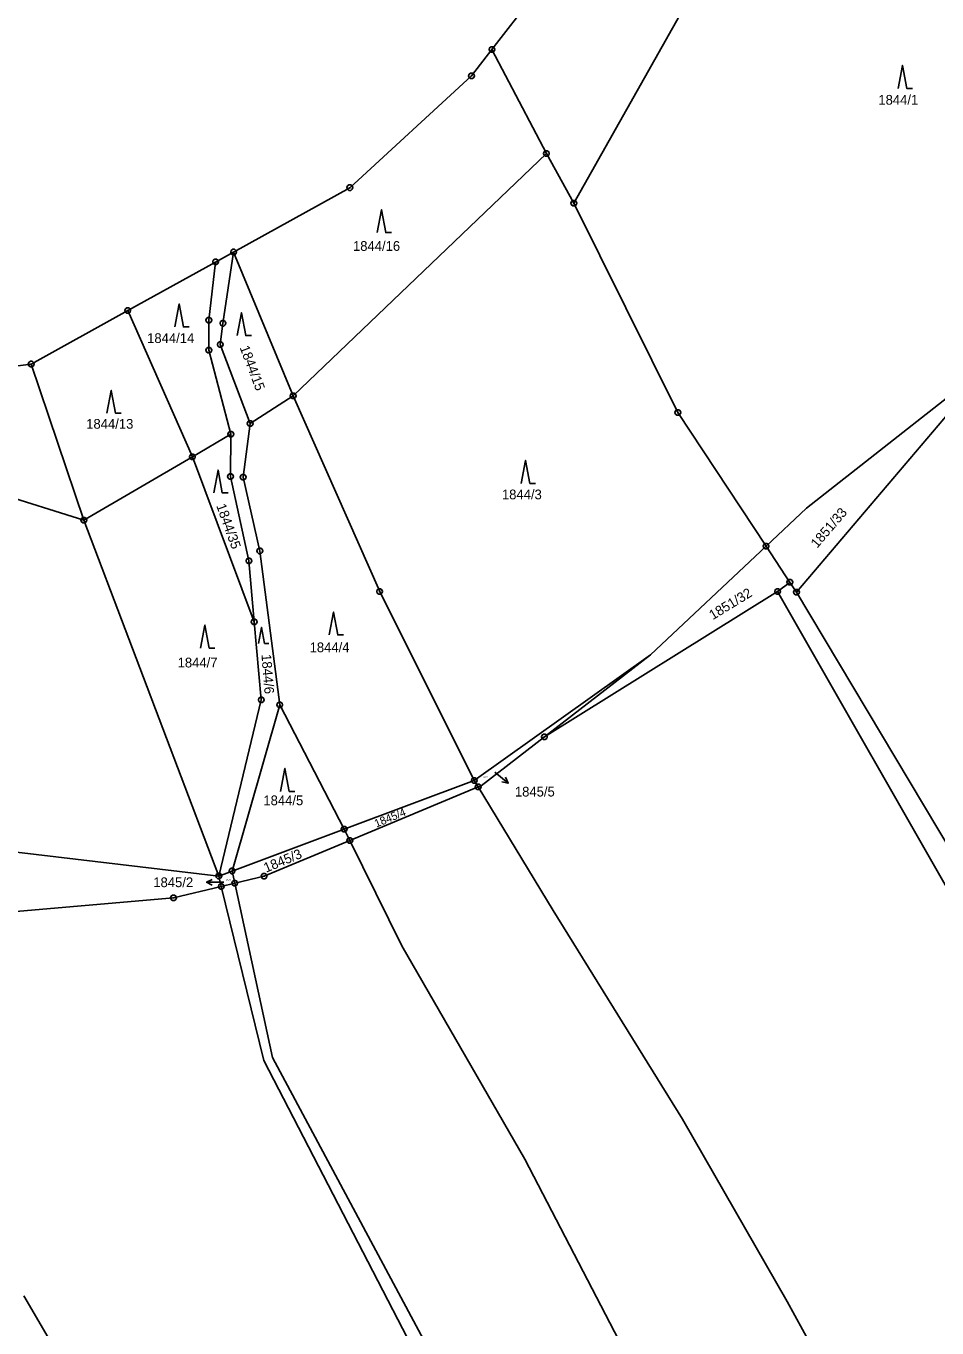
# Model space of a CAD drawing. Extents: x -609861 to -605046, y -1120287 to -1116307.
# Drawn here: x -608044.1 to -607885.3, y -1117010.2 to -1116783.3 of the extents above; entities that cross this region are included whole.
import ezdxf

# ---------------------------------------------------------------- set-up
doc = ezdxf.new("R2010")
doc.units = 0
for name, color, linetype in [('Vrstva 1', 7, 'Continuous'), ('Vrstva 2', 7, 'Continuous'), ('Vrstva 3', 7, 'Continuous'), ('Vrstva 7', 7, 'Continuous'), ('Vrstva 8', 7, 'Continuous')]:
    doc.layers.add(name, color=color, linetype=linetype)

msp = doc.modelspace()

# ---------------------------------------------------------------- linework, layer by layer
at = {"layer": 'Vrstva 1'}
for p, q in [((-607962.88, -1116787.38), (-607898.88, -1116704.39)), ((-607890.91, -1116711.82), (-607948.61, -1116814.19)), ((-607966.44, -1116792), (-607962.88, -1116787.38)), ((-607962.88, -1116787.38), (-607953.39, -1116805.51)), ((-607987.65, -1116811.48), (-607966.44, -1116792)), ((-607997.53, -1116847.76), (-607953.39, -1116805.51)), ((-607953.39, -1116805.51), (-607948.61, -1116814.19)), ((-608007.93, -1116822.7), (-607987.65, -1116811.48)), ((-607948.61, -1116814.19), (-607930.47, -1116850.67)), ((-608011.06, -1116824.43), (-608007.93, -1116822.7)), ((-608007.93, -1116822.7), (-608009.79, -1116835.13)), ((-608007.93, -1116822.7), (-607997.53, -1116847.76)), ((-608026.38, -1116832.91), (-608011.06, -1116824.43)), ((-608012.25, -1116834.56), (-608011.06, -1116824.43)), ((-608043.21, -1116842.22), (-608026.38, -1116832.91)), ((-608026.38, -1116832.91), (-608015.11, -1116858.39)), ((-608012.25, -1116839.81), (-608012.25, -1116834.56)), ((-608009.79, -1116835.13), (-608010.25, -1116838.82)), ((-608010.25, -1116838.82), (-608005.04, -1116852.58)), ((-608008.41, -1116854.43), (-608012.25, -1116839.81)), ((-608082.74, -1116847.29), (-608043.21, -1116842.22)), ((-608034.03, -1116869.43), (-608043.21, -1116842.22)), ((-607875.89, -1116842.07), (-607909.79, -1116881.97)), ((-607875.89, -1116842.07), (-607908.02, -1116867.35)), ((-608005.04, -1116852.58), (-607997.53, -1116847.76)), ((-607997.53, -1116847.76), (-607982.46, -1116881.87)), ((-607930.47, -1116850.67), (-607915.09, -1116873.98)), ((-608005.04, -1116852.58), (-608006.26, -1116861.94)), ((-608015.11, -1116858.39), (-608008.41, -1116854.43)), ((-608008.41, -1116854.43), (-608008.47, -1116861.81)), ((-608015.11, -1116858.39), (-608034.03, -1116869.43)), ((-608015.11, -1116858.39), (-608004.33, -1116887.14)), ((-608058.32, -1116861.83), (-608034.03, -1116869.43)), ((-608008.47, -1116861.81), (-608005.25, -1116876.51)), ((-608006.26, -1116861.94), (-608003.36, -1116874.81)), ((-607908.02, -1116867.35), (-607915.09, -1116873.98)), ((-608010.51, -1116931.46), (-608034.03, -1116869.43)), ((-608003.36, -1116874.81), (-607999.89, -1116901.62)), ((-607915.09, -1116873.98), (-607935.27, -1116892.93)), ((-607915.09, -1116873.98), (-607910.94, -1116880.27)), ((-608005.25, -1116876.51), (-608004.33, -1116887.14)), ((-607910.94, -1116880.27), (-607913.08, -1116881.86)), ((-607909.79, -1116881.97), (-607910.94, -1116880.27)), ((-607982.46, -1116881.87), (-607965.96, -1116914.81)), ((-607913.08, -1116881.86), (-607953.74, -1116907.2)), ((-607913.08, -1116881.86), (-607878.9, -1116941.75)), ((-607879.57, -1116932.59), (-607909.79, -1116881.97)), ((-608004.33, -1116887.14), (-608003.1, -1116900.75)), ((-607935.27, -1116892.93), (-607965.96, -1116914.81)), ((-607935.27, -1116892.93), (-607953.74, -1116907.2)), ((-608003.1, -1116900.75), (-608010.51, -1116931.46)), ((-607999.89, -1116901.62), (-608008.19, -1116930.59)), ((-607999.89, -1116901.62), (-607988.65, -1116923.29)), ((-607953.74, -1116907.2), (-607964.79, -1116915.73)), ((-607965.96, -1116914.81), (-607988.65, -1116923.29)), ((-607965.28, -1116915.93), (-607987.67, -1116925.27)), ((-607965.96, -1116914.81), (-607965.28, -1116915.93)), ((-607964.79, -1116915.73), (-607965.28, -1116915.93)), ((-607965.28, -1116915.93), (-607952.2, -1116937.49)), ((-608010.51, -1116931.46), (-608080.84, -1116923.21)), ((-607988.65, -1116923.29), (-608008.19, -1116930.59)), ((-607988.65, -1116923.29), (-607987.67, -1116925.27)), ((-607987.67, -1116925.27), (-608002.61, -1116931.51)), ((-607987.67, -1116925.27), (-607978.6, -1116943.65)), ((-608008.19, -1116930.59), (-608010.51, -1116931.46)), ((-608010.07, -1116933.28), (-608010.51, -1116931.46)), ((-608008.19, -1116930.59), (-608007.73, -1116932.72)), ((-608002.61, -1116931.51), (-608007.73, -1116932.72)), ((-608010.07, -1116933.28), (-608018.4, -1116935.25)), ((-608007.73, -1116932.72), (-608010.07, -1116933.28)), ((-608002.65, -1116963.6), (-608010.07, -1116933.28)), ((-608007.73, -1116932.72), (-608001.16, -1116963.1)), ((-608018.4, -1116935.25), (-608050.23, -1116937.99)), ((-607952.2, -1116937.49), (-607929.66, -1116973.85)), ((-607978.6, -1116943.65), (-607957.14, -1116980.8)), ((-607956.5, -1117052.8), (-608002.65, -1116963.6)), ((-608001.16, -1116963.1), (-607973.48, -1117014.75)), ((-607929.66, -1116973.85), (-607911.42, -1117005.63)), ((-607957.14, -1116980.8), (-607918.07, -1117056.09)), ((-608044.52, -1117004.62), (-608022.41, -1117042.17)), ((-607911.42, -1117005.63), (-607894.67, -1117036.23))]:
    msp.add_line(p, q, dxfattribs=at)
at = {"layer": 'Vrstva 3'}
for points in [[(-607892.06, -1116794.17), (-607891.31, -1116790.17), (-607890.56, -1116794.17), (-607889.56, -1116794.17)], [(-607982.89, -1116819.31), (-607982.14, -1116815.31), (-607981.39, -1116819.31), (-607980.39, -1116819.31)], [(-608018.17, -1116835.74), (-608017.42, -1116831.74), (-608016.67, -1116835.74), (-608015.67, -1116835.74)], [(-608007.32, -1116837.27), (-608006.57, -1116833.27), (-608005.82, -1116837.27), (-608004.82, -1116837.27)], [(-608030.02, -1116850.8), (-608029.27, -1116846.8), (-608028.52, -1116850.8), (-608027.52, -1116850.8)], [(-607957.78, -1116863.02), (-607957.03, -1116859.02), (-607956.28, -1116863.02), (-607955.28, -1116863.02)], [(-608011.4, -1116864.69), (-608010.65, -1116860.69), (-608009.9, -1116864.69), (-608008.9, -1116864.69)], [(-607991.26, -1116889.44), (-607990.51, -1116885.44), (-607989.76, -1116889.44), (-607988.76, -1116889.44)], [(-608013.68, -1116891.72), (-608012.93, -1116887.72), (-608012.18, -1116891.72), (-608011.18, -1116891.72)], [(-608003.565, -1116890.91), (-608003.04, -1116888.11), (-608002.515, -1116890.91), (-608001.815, -1116890.91)], [(-607999.74, -1116916.71), (-607998.99, -1116912.71), (-607998.24, -1116916.71), (-607997.24, -1116916.71)]]:
    msp.add_lwpolyline(points, dxfattribs=at)
at = {"layer": 'Vrstva 7'}
for p, q in [((-607960.053, -1116915.266), (-607962.37, -1116913.36)), ((-608012.65, -1116932.551), (-608009.65, -1116932.55))]:
    msp.add_line(p, q, dxfattribs=at)
for points in [[(-607960.508, -1116914.244), (-607960.053, -1116915.266), (-607961.143, -1116915.017)], [(-608011.65, -1116933.05), (-608012.65, -1116932.551), (-608011.65, -1116932.05)]]:
    msp.add_lwpolyline(points, dxfattribs=at)
at = {"layer": 'Vrstva 8'}
for p, q in [((-607963, -1116787.38), (-607962.76, -1116787.38)), ((-607966.56, -1116792), (-607966.32, -1116792)), ((-607953.51, -1116805.51), (-607953.27, -1116805.51)), ((-607987.77, -1116811.48), (-607987.53, -1116811.48)), ((-607948.73, -1116814.19), (-607948.49, -1116814.19)), ((-608008.05, -1116822.7), (-608007.81, -1116822.7)), ((-608011.18, -1116824.43), (-608010.94, -1116824.43)), ((-608026.5, -1116832.91), (-608026.26, -1116832.91)), ((-608012.37, -1116834.56), (-608012.13, -1116834.56)), ((-608009.91, -1116835.13), (-608009.67, -1116835.13)), ((-608010.37, -1116838.82), (-608010.13, -1116838.82)), ((-608012.37, -1116839.81), (-608012.13, -1116839.81)), ((-608043.33, -1116842.22), (-608043.09, -1116842.22)), ((-607997.65, -1116847.76), (-607997.41, -1116847.76)), ((-607930.59, -1116850.67), (-607930.35, -1116850.67)), ((-608005.16, -1116852.58), (-608004.92, -1116852.58)), ((-608008.53, -1116854.43), (-608008.29, -1116854.43)), ((-608015.23, -1116858.39), (-608014.99, -1116858.39)), ((-608008.59, -1116861.81), (-608008.35, -1116861.81)), ((-608006.38, -1116861.94), (-608006.14, -1116861.94)), ((-608034.15, -1116869.43), (-608033.91, -1116869.43)), ((-608003.48, -1116874.81), (-608003.24, -1116874.81)), ((-607915.21, -1116873.98), (-607914.97, -1116873.98)), ((-608005.37, -1116876.51), (-608005.13, -1116876.51)), ((-607911.06, -1116880.27), (-607910.82, -1116880.27)), ((-607982.58, -1116881.87), (-607982.34, -1116881.87)), ((-607913.2, -1116881.86), (-607912.96, -1116881.86)), ((-607909.91, -1116881.97), (-607909.67, -1116881.97)), ((-608004.45, -1116887.14), (-608004.21, -1116887.14)), ((-608003.22, -1116900.75), (-608002.98, -1116900.75)), ((-608000.01, -1116901.62), (-607999.77, -1116901.62)), ((-607953.86, -1116907.2), (-607953.62, -1116907.2)), ((-607966.08, -1116914.81), (-607965.84, -1116914.81)), ((-607965.4, -1116915.93), (-607965.16, -1116915.93)), ((-607988.77, -1116923.29), (-607988.53, -1116923.29)), ((-607987.79, -1116925.27), (-607987.55, -1116925.27)), ((-608010.63, -1116931.46), (-608010.39, -1116931.46)), ((-608008.31, -1116930.59), (-608008.07, -1116930.59)), ((-608002.73, -1116931.51), (-608002.49, -1116931.51)), ((-608010.19, -1116933.28), (-608009.95, -1116933.28)), ((-608007.85, -1116932.72), (-608007.61, -1116932.72)), ((-608018.52, -1116935.25), (-608018.28, -1116935.25))]:
    msp.add_line(p, q, dxfattribs=at)
for points in [[(-607962.73, -1116786.9), (-607962.48, -1116787.08), (-607962.38, -1116787.37), (-607962.48, -1116787.66), (-607962.73, -1116787.84), (-607963.04, -1116787.84), (-607963.29, -1116787.66), (-607963.39, -1116787.37), (-607963.29, -1116787.08), (-607963.04, -1116786.9)], [(-607966.29, -1116791.52), (-607966.04, -1116791.7), (-607965.94, -1116791.99), (-607966.04, -1116792.28), (-607966.29, -1116792.46), (-607966.6, -1116792.46), (-607966.85, -1116792.28), (-607966.95, -1116791.99), (-607966.85, -1116791.7), (-607966.6, -1116791.52)], [(-607953.24, -1116805.03), (-607952.99, -1116805.21), (-607952.89, -1116805.5), (-607952.99, -1116805.79), (-607953.24, -1116805.97), (-607953.55, -1116805.97), (-607953.8, -1116805.79), (-607953.9, -1116805.5), (-607953.8, -1116805.21), (-607953.55, -1116805.03)], [(-607987.5, -1116811), (-607987.25, -1116811.18), (-607987.15, -1116811.47), (-607987.25, -1116811.76), (-607987.5, -1116811.94), (-607987.81, -1116811.94), (-607988.06, -1116811.76), (-607988.16, -1116811.47), (-607988.06, -1116811.18), (-607987.81, -1116811)], [(-607948.46, -1116813.71), (-607948.21, -1116813.89), (-607948.11, -1116814.18), (-607948.21, -1116814.47), (-607948.46, -1116814.65), (-607948.77, -1116814.65), (-607949.02, -1116814.47), (-607949.12, -1116814.18), (-607949.02, -1116813.89), (-607948.77, -1116813.71)], [(-608007.78, -1116822.22), (-608007.53, -1116822.4), (-608007.43, -1116822.69), (-608007.53, -1116822.98), (-608007.78, -1116823.16), (-608008.09, -1116823.16), (-608008.34, -1116822.98), (-608008.44, -1116822.69), (-608008.34, -1116822.4), (-608008.09, -1116822.22)], [(-608010.91, -1116823.95), (-608010.66, -1116824.13), (-608010.56, -1116824.42), (-608010.66, -1116824.71), (-608010.91, -1116824.89), (-608011.22, -1116824.89), (-608011.47, -1116824.71), (-608011.57, -1116824.42), (-608011.47, -1116824.13), (-608011.22, -1116823.95)], [(-608026.23, -1116832.43), (-608025.98, -1116832.61), (-608025.88, -1116832.9), (-608025.98, -1116833.19), (-608026.23, -1116833.37), (-608026.54, -1116833.37), (-608026.79, -1116833.19), (-608026.89, -1116832.9), (-608026.79, -1116832.61), (-608026.54, -1116832.43)], [(-608012.1, -1116834.08), (-608011.85, -1116834.26), (-608011.75, -1116834.55), (-608011.85, -1116834.84), (-608012.1, -1116835.02), (-608012.41, -1116835.02), (-608012.66, -1116834.84), (-608012.76, -1116834.55), (-608012.66, -1116834.26), (-608012.41, -1116834.08)], [(-608009.64, -1116834.65), (-608009.39, -1116834.83), (-608009.29, -1116835.12), (-608009.39, -1116835.41), (-608009.64, -1116835.59), (-608009.95, -1116835.59), (-608010.2, -1116835.41), (-608010.3, -1116835.12), (-608010.2, -1116834.83), (-608009.95, -1116834.65)], [(-608012.1, -1116839.33), (-608011.85, -1116839.51), (-608011.75, -1116839.8), (-608011.85, -1116840.09), (-608012.1, -1116840.27), (-608012.41, -1116840.27), (-608012.66, -1116840.09), (-608012.76, -1116839.8), (-608012.66, -1116839.51), (-608012.41, -1116839.33)], [(-608010.1, -1116838.34), (-608009.85, -1116838.52), (-608009.75, -1116838.81), (-608009.85, -1116839.1), (-608010.1, -1116839.28), (-608010.41, -1116839.28), (-608010.66, -1116839.1), (-608010.76, -1116838.81), (-608010.66, -1116838.52), (-608010.41, -1116838.34)], [(-608043.06, -1116841.74), (-608042.81, -1116841.92), (-608042.71, -1116842.21), (-608042.81, -1116842.5), (-608043.06, -1116842.68), (-608043.37, -1116842.68), (-608043.62, -1116842.5), (-608043.72, -1116842.21), (-608043.62, -1116841.92), (-608043.37, -1116841.74)], [(-607997.38, -1116847.28), (-607997.13, -1116847.46), (-607997.03, -1116847.75), (-607997.13, -1116848.04), (-607997.38, -1116848.22), (-607997.69, -1116848.22), (-607997.94, -1116848.04), (-607998.04, -1116847.75), (-607997.94, -1116847.46), (-607997.69, -1116847.28)], [(-607930.32, -1116850.19), (-607930.07, -1116850.37), (-607929.97, -1116850.66), (-607930.07, -1116850.95), (-607930.32, -1116851.13), (-607930.63, -1116851.13), (-607930.88, -1116850.95), (-607930.98, -1116850.66), (-607930.88, -1116850.37), (-607930.63, -1116850.19)], [(-608004.89, -1116852.1), (-608004.64, -1116852.28), (-608004.54, -1116852.57), (-608004.64, -1116852.86), (-608004.89, -1116853.04), (-608005.2, -1116853.04), (-608005.45, -1116852.86), (-608005.55, -1116852.57), (-608005.45, -1116852.28), (-608005.2, -1116852.1)], [(-608008.26, -1116853.95), (-608008.01, -1116854.13), (-608007.91, -1116854.42), (-608008.01, -1116854.71), (-608008.26, -1116854.89), (-608008.57, -1116854.89), (-608008.82, -1116854.71), (-608008.92, -1116854.42), (-608008.82, -1116854.13), (-608008.57, -1116853.95)], [(-608014.96, -1116857.91), (-608014.71, -1116858.09), (-608014.61, -1116858.38), (-608014.71, -1116858.67), (-608014.96, -1116858.85), (-608015.27, -1116858.85), (-608015.52, -1116858.67), (-608015.62, -1116858.38), (-608015.52, -1116858.09), (-608015.27, -1116857.91)], [(-608008.32, -1116861.33), (-608008.07, -1116861.51), (-608007.97, -1116861.8), (-608008.07, -1116862.09), (-608008.32, -1116862.27), (-608008.63, -1116862.27), (-608008.88, -1116862.09), (-608008.98, -1116861.8), (-608008.88, -1116861.51), (-608008.63, -1116861.33)], [(-608006.11, -1116861.46), (-608005.86, -1116861.64), (-608005.76, -1116861.93), (-608005.86, -1116862.22), (-608006.11, -1116862.4), (-608006.42, -1116862.4), (-608006.67, -1116862.22), (-608006.77, -1116861.93), (-608006.67, -1116861.64), (-608006.42, -1116861.46)], [(-608033.88, -1116868.95), (-608033.63, -1116869.13), (-608033.53, -1116869.42), (-608033.63, -1116869.71), (-608033.88, -1116869.89), (-608034.19, -1116869.89), (-608034.44, -1116869.71), (-608034.54, -1116869.42), (-608034.44, -1116869.13), (-608034.19, -1116868.95)], [(-607914.94, -1116873.5), (-607914.69, -1116873.68), (-607914.59, -1116873.97), (-607914.69, -1116874.26), (-607914.94, -1116874.44), (-607915.25, -1116874.44), (-607915.5, -1116874.26), (-607915.6, -1116873.97), (-607915.5, -1116873.68), (-607915.25, -1116873.5)], [(-608003.21, -1116874.33), (-608002.96, -1116874.51), (-608002.86, -1116874.8), (-608002.96, -1116875.09), (-608003.21, -1116875.27), (-608003.52, -1116875.27), (-608003.77, -1116875.09), (-608003.87, -1116874.8), (-608003.77, -1116874.51), (-608003.52, -1116874.33)], [(-608005.1, -1116876.03), (-608004.85, -1116876.21), (-608004.75, -1116876.5), (-608004.85, -1116876.79), (-608005.1, -1116876.97), (-608005.41, -1116876.97), (-608005.66, -1116876.79), (-608005.76, -1116876.5), (-608005.66, -1116876.21), (-608005.41, -1116876.03)], [(-607910.79, -1116879.79), (-607910.54, -1116879.97), (-607910.44, -1116880.26), (-607910.54, -1116880.55), (-607910.79, -1116880.73), (-607911.1, -1116880.73), (-607911.35, -1116880.55), (-607911.45, -1116880.26), (-607911.35, -1116879.97), (-607911.1, -1116879.79)], [(-607982.31, -1116881.39), (-607982.06, -1116881.57), (-607981.96, -1116881.86), (-607982.06, -1116882.15), (-607982.31, -1116882.33), (-607982.62, -1116882.33), (-607982.87, -1116882.15), (-607982.97, -1116881.86), (-607982.87, -1116881.57), (-607982.62, -1116881.39)], [(-607912.93, -1116881.38), (-607912.68, -1116881.56), (-607912.58, -1116881.85), (-607912.68, -1116882.14), (-607912.93, -1116882.32), (-607913.24, -1116882.32), (-607913.49, -1116882.14), (-607913.59, -1116881.85), (-607913.49, -1116881.56), (-607913.24, -1116881.38)], [(-607909.64, -1116881.49), (-607909.39, -1116881.67), (-607909.29, -1116881.96), (-607909.39, -1116882.25), (-607909.64, -1116882.43), (-607909.95, -1116882.43), (-607910.2, -1116882.25), (-607910.3, -1116881.96), (-607910.2, -1116881.67), (-607909.95, -1116881.49)], [(-608004.18, -1116886.66), (-608003.93, -1116886.84), (-608003.83, -1116887.13), (-608003.93, -1116887.42), (-608004.18, -1116887.6), (-608004.49, -1116887.6), (-608004.74, -1116887.42), (-608004.84, -1116887.13), (-608004.74, -1116886.84), (-608004.49, -1116886.66)], [(-608002.95, -1116900.27), (-608002.7, -1116900.45), (-608002.6, -1116900.74), (-608002.7, -1116901.03), (-608002.95, -1116901.21), (-608003.26, -1116901.21), (-608003.51, -1116901.03), (-608003.61, -1116900.74), (-608003.51, -1116900.45), (-608003.26, -1116900.27)], [(-607999.74, -1116901.14), (-607999.49, -1116901.32), (-607999.39, -1116901.61), (-607999.49, -1116901.9), (-607999.74, -1116902.08), (-608000.05, -1116902.08), (-608000.3, -1116901.9), (-608000.4, -1116901.61), (-608000.3, -1116901.32), (-608000.05, -1116901.14)], [(-607953.59, -1116906.72), (-607953.34, -1116906.9), (-607953.24, -1116907.19), (-607953.34, -1116907.48), (-607953.59, -1116907.66), (-607953.9, -1116907.66), (-607954.15, -1116907.48), (-607954.25, -1116907.19), (-607954.15, -1116906.9), (-607953.9, -1116906.72)], [(-607965.81, -1116914.33), (-607965.56, -1116914.51), (-607965.46, -1116914.8), (-607965.56, -1116915.09), (-607965.81, -1116915.27), (-607966.12, -1116915.27), (-607966.37, -1116915.09), (-607966.47, -1116914.8), (-607966.37, -1116914.51), (-607966.12, -1116914.33)], [(-607965.13, -1116915.45), (-607964.88, -1116915.63), (-607964.78, -1116915.92), (-607964.88, -1116916.21), (-607965.13, -1116916.39), (-607965.44, -1116916.39), (-607965.69, -1116916.21), (-607965.79, -1116915.92), (-607965.69, -1116915.63), (-607965.44, -1116915.45)], [(-607988.5, -1116922.81), (-607988.25, -1116922.99), (-607988.15, -1116923.28), (-607988.25, -1116923.57), (-607988.5, -1116923.75), (-607988.81, -1116923.75), (-607989.06, -1116923.57), (-607989.16, -1116923.28), (-607989.06, -1116922.99), (-607988.81, -1116922.81)], [(-607987.52, -1116924.79), (-607987.27, -1116924.97), (-607987.17, -1116925.26), (-607987.27, -1116925.55), (-607987.52, -1116925.73), (-607987.83, -1116925.73), (-607988.08, -1116925.55), (-607988.18, -1116925.26), (-607988.08, -1116924.97), (-607987.83, -1116924.79)], [(-608008.04, -1116930.11), (-608007.79, -1116930.29), (-608007.69, -1116930.58), (-608007.79, -1116930.87), (-608008.04, -1116931.05), (-608008.35, -1116931.05), (-608008.6, -1116930.87), (-608008.7, -1116930.58), (-608008.6, -1116930.29), (-608008.35, -1116930.11)], [(-608010.36, -1116930.98), (-608010.11, -1116931.16), (-608010.01, -1116931.45), (-608010.11, -1116931.74), (-608010.36, -1116931.92), (-608010.67, -1116931.92), (-608010.92, -1116931.74), (-608011.02, -1116931.45), (-608010.92, -1116931.16), (-608010.67, -1116930.98)], [(-608007.58, -1116932.24), (-608007.33, -1116932.42), (-608007.23, -1116932.71), (-608007.33, -1116933), (-608007.58, -1116933.18), (-608007.89, -1116933.18), (-608008.14, -1116933), (-608008.24, -1116932.71), (-608008.14, -1116932.42), (-608007.89, -1116932.24)], [(-608002.46, -1116931.03), (-608002.21, -1116931.21), (-608002.11, -1116931.5), (-608002.21, -1116931.79), (-608002.46, -1116931.97), (-608002.77, -1116931.97), (-608003.02, -1116931.79), (-608003.12, -1116931.5), (-608003.02, -1116931.21), (-608002.77, -1116931.03)], [(-608018.25, -1116934.77), (-608018, -1116934.95), (-608017.9, -1116935.24), (-608018, -1116935.53), (-608018.25, -1116935.71), (-608018.56, -1116935.71), (-608018.81, -1116935.53), (-608018.91, -1116935.24), (-608018.81, -1116934.95), (-608018.56, -1116934.77)], [(-608009.92, -1116932.8), (-608009.67, -1116932.98), (-608009.57, -1116933.27), (-608009.67, -1116933.56), (-608009.92, -1116933.74), (-608010.23, -1116933.74), (-608010.48, -1116933.56), (-608010.58, -1116933.27), (-608010.48, -1116932.98), (-608010.23, -1116932.8)]]:
    msp.add_lwpolyline(points, close=True, dxfattribs=at)

# ---------------------------------------------------------------- texts
at = {"layer": 'Vrstva 2'}
for s, height, p in [('1844/1', 1.7, (-607895.517, -1116797.01)), ('1844/16', 1.7, (-607987.117, -1116822.49)), ('1844/14', 1.7, (-608023.007, -1116838.55)), ('1844/13', 1.7, (-608033.627, -1116853.49)), ('1844/3', 1.7, (-607961.147, -1116865.8)), ('1844/4', 1.7, (-607994.677, -1116892.45)), ('1844/7', 1.7, (-608017.687, -1116895.1)), ('1845/5', 0.2, (-607964.464, -1116914.29)), ('1844/5', 1.7, (-608002.737, -1116919.12)), ('1845/2', 0.2, (-608009.194, -1116932.24))]:
    msp.add_text(s, height=height, dxfattribs=at).set_placement(p)
for s, height, rotation, p in [('1844/15', 1.7, 290.71879, (-608006.891, -1116839.347)), ('1844/35', 1.7, 289.80205, (-608010.977, -1116866.899)), ('1851/33', 1.7, 49.50355, (-607906.185, -1116874.411)), ('1851/32', 1.7, 31.51268, (-607924.375, -1116886.875)), ('1844/6', 1.7, 274.50408, (-608003.079, -1116892.851)), ('1845/4', 1.4, 22.51724, (-607983.041, -1116923.026)), ('1845/3', 1.7, 22.51724, (-608002.267, -1116930.89))]:
    msp.add_text(s, height=height, rotation=rotation, dxfattribs=at).set_placement(p)
at = {"layer": 'Vrstva 7'}
for s, p in [('1845/5', (-607958.887, -1116917.6)), ('1845/2', (-608021.931, -1116933.4))]:
    msp.add_text(s, height=1.7, dxfattribs=at).set_placement(p)

doc.saveas('drawing.dxf')
